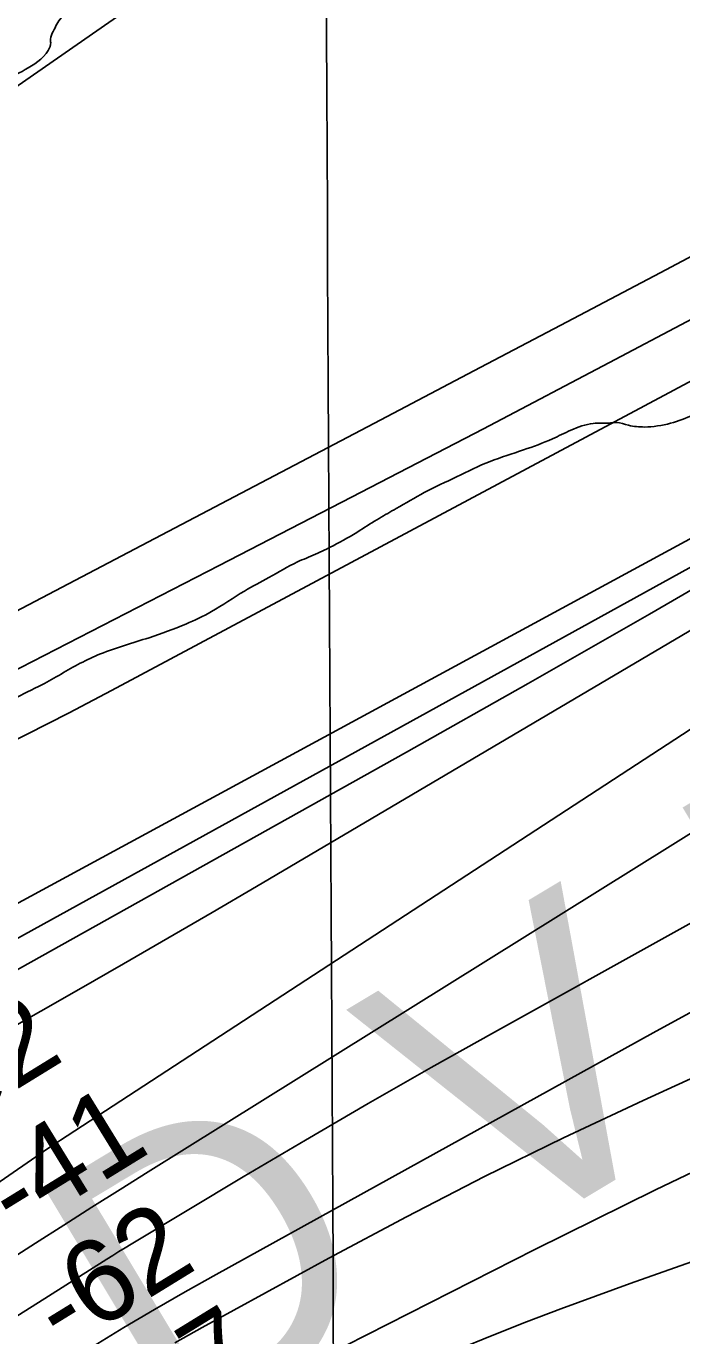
# Model space of a CAD drawing. Extents: x 3445503 to 3483459, y 540493 to 566012.
# Drawn here: x 3475742 to 3476273, y 552730 to 553789 of the extents above; entities that cross this region are included whole.
import ezdxf

# ---------------------------------------------------------------- set-up
doc = ezdxf.new("R2010")
doc.units = 0
for name, color, linetype in [('V-GRID-MAJR', 7, 'Continuous'), ('V-RIVR-EDGE', 7, 'Continuous'), ('V-RIVR-IDEN', 7, 'Continuous'), ('V-RIVR-RANG', 7, 'Continuous'), ('V-TOPO-DPTH', 7, 'Continuous'), ('V-TOPO-MAJR', 7, 'Continuous'), ('V-TOPO-MINR', 7, 'Continuous'), ('V-TOPO-WATR', 7, 'Continuous')]:
    doc.layers.add(name, color=color, linetype=linetype)

msp = doc.modelspace()

# ---------------------------------------------------------------- linework, layer by layer
at = {"layer": 'V-GRID-MAJR'}
msp.add_spline([(3476027.051, 546019.532), (3475994.444, 552078.558), (3475961.826, 558139.517), (3475929.208, 564200.492), (3475929.198, 564202.409)], degree=3, dxfattribs=at)
at = {"layer": 'V-RIVR-EDGE'}
for points in [[(3475181.086384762, 553521.4188556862), (3475189.2831886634, 553532.5228045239), (3475199.395394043, 553545.0125443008), (3475215.4241803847, 553560.2687083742), (3475224.4771646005, 553566.1560633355), (3475238.7394362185, 553569.9447465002), (3475254.7518903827, 553578.5959469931), (3475271.471638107, 553592.1122435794), (3475291.3338062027, 553611.1828784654), (3475302.4880409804, 553623.322409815), (3475307.032154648, 553633.3924953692), (3475306.0098957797, 553641.7381860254), (3475309.147158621, 553645.2067463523), (3475312.283561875, 553648.327677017), (3475333.5121801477, 553657.6612430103), (3475338.729203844, 553658.6912381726), (3475346.0294267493, 553658.6731868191), (3475354.0231898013, 553657.9581569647), (3475360.6290129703, 553658.2894544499), (3475362.3723188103, 553660.3709344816), (3475365.860649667, 553665.2291538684), (3475370.3953078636, 553671.4753131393), (3475378.055194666, 553676.3232174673), (3475416.6919432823, 553696.3903235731), (3475450.4541403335, 553713.3407969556), (3475476.5538718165, 553724.4004770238), (3475492.9165344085, 553734.0937069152), (3475527.037535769, 553755.5625063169), (3475558.7105164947, 553771.1276185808), (3475604.999415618, 553792.9139620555), (3475614.047242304, 553796.7155390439), (3475622.393792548, 553798.0854275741), (3475634.2286736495, 553804.3135354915), (3475654.413543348, 553813.3020505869), (3475701.7298588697, 553828.8284813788), (3475741.392304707, 553841.9404154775), (3475788.366148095, 553859.5534838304), (3475814.1208286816, 553871.656912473), (3475826.3007606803, 553876.8412718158), (3475828.3865386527, 553876.8361142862), (3475828.729870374, 553875.0971063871), (3475827.6792450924, 553871.971018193), (3475822.800395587, 553867.1162371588), (3475822.796097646, 553865.3780888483), (3475826.616585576, 553863.9781147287), (3475834.6112082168, 553863.6107145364), (3475853.3909462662, 553866.6929637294), (3475870.4419914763, 553873.6034371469), (3475877.3980230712, 553874.9767640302), (3475879.1353117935, 553874.6248364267), (3475878.7833841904, 553872.8875477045), (3475877.389427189, 553871.5004674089), (3475863.1159809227, 553863.1925986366), (3475846.75933545, 553855.9327763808), (3475828.32378871, 553851.4591489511), (3475817.196201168, 553850.0961371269), (3475812.327666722, 553849.4129120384), (3475810.586080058, 553848.0266913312), (3475809.8865227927, 553846.2902621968), (3475811.2753222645, 553845.5915645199), (3475821.356582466, 553845.5666364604), (3475822.394313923, 553843.4782797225), (3475820.651867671, 553841.7444293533), (3475816.4785925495, 553841.0594850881), (3475809.1749312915, 553839.687017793), (3475807.0857149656, 553838.3016566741), (3475801.503010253, 553829.9722981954), (3475797.65415591, 553819.9004934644), (3475796.94686235, 553815.035397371), (3475796.592355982, 553812.2552196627), (3475792.764131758, 553810.5265268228), (3475782.325786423, 553806.7283881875), (3475779.537872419, 553803.9542275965), (3475770.827360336, 553795.9802350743), (3475764.1948899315, 553784.8724180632), (3475762.0936393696, 553778.6202416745), (3475762.0833243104, 553774.4486857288), (3475761.382047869, 553772.0169972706), (3475743.9593045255, 553755.3737529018), (3475724.1203453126, 553745.6891188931), (3475693.5108836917, 553738.4645397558), (3475627.0792346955, 553724.7235346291), (3475616.991957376, 553722.3150550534), (3475614.54393674, 553716.4113679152), (3475610.7019591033, 553709.1206004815), (3475600.949417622, 553701.496816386), (3475583.5610578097, 553698.758758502), (3475579.3946593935, 553700.8548515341), (3475571.757121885, 553705.0453184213), (3475569.3237142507, 553705.0513355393), (3475564.8045286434, 553705.0625101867), (3475550.875273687, 553695.3632631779), (3475540.4343495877, 553690.5222355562), (3475531.036314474, 553685.6786291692), (3475528.9445193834, 553683.2503790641), (3475528.935923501, 553679.7740824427), (3475531.693751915, 553670.381204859), (3475529.9341138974, 553661.6947612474), (3475521.2081292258, 553647.4634348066), (3475510.7491537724, 553635.3221842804), (3475495.7787290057, 553626.3207753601), (3475478.3852116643, 553621.4969395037), (3475471.0824099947, 553620.4721018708), (3475466.9005389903, 553616.3108609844), (3475464.460254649, 553613.5358408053), (3475463.4053314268, 553608.6716043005), (3475463.0482462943, 553604.8485376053), (3475459.9058259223, 553599.2941993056), (3475450.1472673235, 553589.2370075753), (3475438.3046499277, 553579.880232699), (3475429.6001549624, 553574.3396478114), (3475418.465690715, 553570.1955986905), (3475411.850412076, 553566.0403749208), (3475409.060778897, 553562.5709550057), (3475409.0530426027, 553559.4422880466), (3475410.4375441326, 553557.0054420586), (3475410.431527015, 553554.5720344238), (3475409.034991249, 553552.1420651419), (3475387.088764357, 553533.7718471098), (3475372.2826989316, 553520.9460821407)], [(3476388.124977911, 553521.7943019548), (3476367.8734211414, 553510.141109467), (3476350.13055496, 553504.6228738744), (3476333.778207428, 553499.101199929), (3476332.384250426, 553497.7141196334), (3476331.337923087, 553496.3261797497), (3476329.2435492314, 553492.855040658), (3476325.405869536, 553487.3024215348), (3476322.9664447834, 553484.8750310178), (3476314.6190349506, 553483.1575128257), (3476300.360201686, 553480.7593483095), (3476282.267986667, 553474.546712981), (3476263.8272823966, 553467.9873075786), (3476242.6141367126, 553464.9110755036), (3476229.755277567, 553466.3333989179), (3476220.026804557, 553468.443245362), (3476213.7686110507, 553468.1110882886), (3476201.253083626, 553467.7944038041), (3476183.162587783, 553462.2770277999), (3476168.197320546, 553455.3613968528), (3476144.883783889, 553446.3806180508), (3476117.74546136, 553437.0616650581), (3476090.5994025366, 553424.6140451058), (3476064.4953731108, 553411.816216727), (3476041.867640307, 553399.0097924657), (3476027.942683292, 553391.0486937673), (3476012.622909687, 553381.3528851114), (3475990.6912957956, 553368.8923713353), (3475976.421287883, 553361.9750212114), (3475961.805369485, 553355.7537900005), (3475938.830866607, 553343.2958549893), (3475918.988469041, 553332.2207023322), (3475892.179724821, 553315.6006668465), (3475871.6446466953, 553305.5701223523), (3475841.720988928, 553294.5198977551), (3475802.4061727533, 553281.4071040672), (3475786.048667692, 553273.7996521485), (3475755.0666483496, 553256.4946723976), (3475732.093864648, 553244.731996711), (3475717.12429947, 553236.078217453), (3475707.034443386, 553232.6268488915), (3475686.1672081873, 553228.8544979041), (3475663.215054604, 553225.434934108), (3475621.112324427, 553209.5479798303), (3475596.7481624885, 553197.4411128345), (3475572.3891580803, 553187.4200238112), (3475548.7271321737, 553178.0924749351), (3475524.372425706, 553169.8095342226), (3475493.0573897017, 553158.4151183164), (3475469.3876274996, 553145.9589024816), (3475453.0189477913, 553133.8322649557), (3475439.7780754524, 553121.3502614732), (3475432.1095927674, 553113.0260605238), (3475426.537203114, 553108.8682579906), (3475419.5674181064, 553101.9328565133), (3475412.24312673, 553092.2172773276), (3475405.6132350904, 553082.1523493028), (3475403.166933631, 553076.9439214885), (3475399.3361306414, 553074.1723396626), (3475388.892627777, 553068.2884230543), (3475377.7409717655, 553057.1917806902), (3475350.879792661, 553019.3663358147), (3475319.8324446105, 552975.6415017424), (3475303.78818568, 552954.1280037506), (3475290.878610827, 552935.0401770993), (3475270.6352891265, 552902.4128449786), (3475252.470868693, 552866.9993180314), (3475235.688371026, 552828.1060561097), (3475215.7557166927, 552780.5297889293), (3475198.6195722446, 552739.203978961), (3475173.4776305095, 552693.7263835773), (3475143.4860652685, 552655.2134156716), (3475115.606925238, 552627.4718097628), (3475090.8848185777, 552611.1942464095), (3475061.6521221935, 552598.404154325), (3475048.079092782, 552592.1803443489), (3474995.8667359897, 552564.8465392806), (3474927.6513805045, 552532.6854600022), (3474892.4969456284, 552515.0431656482), (3474854.2267376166, 552502.6230525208), (3474817.0011377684, 552490.8956199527), (3474812.132603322, 552490.2123948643), (3474811.0931526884, 552491.6054922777), (3474811.451956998, 552496.1238182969), (3474819.492997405, 552514.5284198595), (3474823.3298175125, 552519.7334093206), (3474825.439663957, 552529.4618823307), (3474826.839638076, 552533.2823702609), (3474828.923696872, 552532.581953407), (3474829.9743221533, 552535.7080416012), (3474828.2533656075, 552542.6649327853), (3474828.624204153, 552552.0500740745), (3474836.319334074, 552571.1507945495), (3474839.48926127, 552587.8292820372), (3474840.2077294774, 552597.2135637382), (3474846.153536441, 552611.7993965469), (3474860.1369454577, 552643.39931227), (3474886.671125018, 552689.5687286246), (3474920.526157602, 552744.0632055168), (3474936.2391190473, 552772.1825266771), (3474940.439041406, 552783.643990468), (3474942.5351344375, 552787.8103888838), (3474943.929091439, 552789.1974691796), (3474947.0620563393, 552790.9278811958), (3474947.4182818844, 552794.4033182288), (3474949.5160940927, 552799.2649759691), (3474962.4351244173, 552822.1767289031), (3474976.407358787, 552849.2574590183), (3474985.834619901, 552865.9204739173), (3474990.370137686, 552872.5142628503), (3475001.1922153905, 552890.9119877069), (3475017.96353841, 552925.2860640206), (3475023.204630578, 552936.0496897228), (3475029.4868925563, 552946.1154773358), (3475030.1950457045, 552951.3282030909), (3475030.208799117, 552956.8902776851), (3475031.9632796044, 552963.4909433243), (3475036.166640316, 552976.3429257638), (3475039.306481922, 552980.8543750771), (3475039.663567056, 552984.677441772), (3475042.812004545, 552992.6651877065), (3475047.704607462, 553003.0820433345), (3475074.6500262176, 553074.9751950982), (3475081.3005479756, 553093.3832350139), (3475086.539061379, 553103.1039717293), (3475095.9646033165, 553119.071727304), (3475106.8107494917, 553147.2030827), (3475122.1915538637, 553181.5805973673), (3475144.518074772, 553213.1598829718), (3475168.6050932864, 553253.77324185), (3475185.699117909, 553278.0651983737), (3475197.202701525, 553290.8991294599), (3475210.458186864, 553309.2908371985), (3475215.3447726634, 553317.2742851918), (3475219.195346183, 553328.0413492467), (3475224.7806296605, 553337.4135967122), (3475234.895413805, 553350.9462254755), (3475243.2866626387, 553370.3928564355), (3475253.069289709, 553390.1836787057), (3475270.1633143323, 553414.4756352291), (3475300.833806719, 553446.3819203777), (3475317.9140779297, 553465.1118023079), (3475331.852788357, 553478.6349756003), (3475345.796656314, 553494.2439268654), (3475358.333673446, 553503.2513529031), (3475364.2588502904, 553509.4940738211), (3475372.2826989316, 553520.9460821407)]]:
    msp.add_spline(points, degree=3, dxfattribs=at)
at = {"layer": 'V-TOPO-DPTH'}
for points in [[(3476325.2409356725, 553575.70593835), (3476218.868559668, 553519.4533690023), (3476112.3314424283, 553463.5162619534), (3476005.5472133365, 553408.0523483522), (3475898.5982430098, 553352.9038970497), (3475605.5051717, 553202.5919480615)], [(3475605.5051717, 553202.5919480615), (3475898.5982430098, 553352.9038970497), (3476005.5472133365, 553408.0523483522), (3476112.3314424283, 553463.5162619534), (3476218.868559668, 553519.4533690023), (3476325.2409356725, 553575.70593835)], [(3475668.604669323, 553043.5848600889), (3476583.7329929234, 553539.0822673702)], [(3475668.604669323, 553043.5848600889), (3476583.7329929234, 553539.0822673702)], [(3476606.533169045, 553493.137218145), (3475928.7676066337, 553093.3436113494), (3475892.9464755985, 553072.3314298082), (3475857.0576598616, 553051.436155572), (3475821.0673170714, 553030.7162422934), (3475785.0092895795, 553010.1132363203), (3475723.353400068, 552975.0832557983), (3475718.0899759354, 552972.053551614), (3475712.8497782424, 552968.9846938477), (3475707.6444202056, 552965.8571057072), (3475702.462288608, 552962.6903639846), (3475601.61290378, 552900.2809566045), (3475589.6881307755, 552891.9013864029), (3475578.5246604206, 552882.7003812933), (3475568.5031440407, 552872.2672238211), (3475559.2429303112, 552861.0126314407), (3475550.311136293, 552849.3453956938), (3475541.0335951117, 552837.9738933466), (3475531.2374331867, 552827.0459910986), (3475521.0955240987, 552816.4138222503), (3475455.9558090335, 552751.2319258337), (3475411.8084953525, 552709.6721458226)], [(3475411.8084953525, 552709.6721458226), (3475455.9558090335, 552751.2319258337), (3475521.0955240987, 552816.4138222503), (3475531.2374331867, 552827.0459910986), (3475541.0335951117, 552837.9738933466), (3475550.311136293, 552849.3453956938), (3475559.2429303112, 552861.0126314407), (3475568.5031440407, 552872.2672238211), (3475578.5246604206, 552882.7003812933), (3475589.6881307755, 552891.9013864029), (3475601.61290378, 552900.2809566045), (3475702.462288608, 552962.6903639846), (3475707.6444202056, 552965.8571057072), (3475712.8497782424, 552968.9846938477), (3475718.0899759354, 552972.053551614), (3475723.353400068, 552975.0832557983), (3475785.0092895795, 553010.1132363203), (3475821.0673170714, 553030.7162422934), (3475857.0576598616, 553051.436155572), (3475892.9464755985, 553072.3314298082), (3475928.7676066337, 553093.3436113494), (3476606.533169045, 553493.137218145)], [(3476652.724304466, 553463.3724410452), (3475775.4240656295, 552891.664027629), (3475769.9723200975, 552888.0819233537), (3475764.5388344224, 552884.4725547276), (3475759.1327385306, 552880.8222895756), (3475753.7449024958, 552877.1447600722), (3475721.199759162, 552854.7502338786), (3475699.473037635, 552839.975973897), (3475677.6396654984, 552825.3629798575), (3475655.6463174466, 552810.9918847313), (3475633.5463187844, 552796.7820555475), (3475129.1911250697, 552476.4132767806)], [(3475129.1911250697, 552476.4132767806), (3475633.5463187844, 552796.7820555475), (3475655.6463174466, 552810.9918847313), (3475677.6396654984, 552825.3629798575), (3475699.473037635, 552839.975973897), (3475721.199759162, 552854.7502338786), (3475753.7449024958, 552877.1447600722), (3475759.1327385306, 552880.8222895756), (3475764.5388344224, 552884.4725547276), (3475769.9723200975, 552888.0819233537), (3475775.4240656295, 552891.664027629), (3476652.724304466, 553463.3724410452)], [(3476344.328393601, 553370.2882824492), (3476246.6384768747, 553313.5110891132), (3476148.5129667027, 553257.4900772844), (3476050.0970608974, 553201.97318646), (3475736.989548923, 553026.9381786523), (3475714.7920470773, 553014.5201518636), (3475692.599701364, 553002.0929240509), (3475670.4150898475, 552989.6518947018), (3475648.235634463, 552977.2016643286), (3475327.5884516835, 552797.0781899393), (3475270.1408367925, 552764.5834556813), (3475212.8227177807, 552731.863421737), (3475155.6988425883, 552698.8054382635)], [(3475155.6988425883, 552698.8054382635), (3475212.8227177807, 552731.863421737), (3475270.1408367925, 552764.5834556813), (3475327.5884516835, 552797.0781899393), (3475648.235634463, 552977.2016643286), (3475670.4150898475, 552989.6518947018), (3475692.599701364, 553002.0929240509), (3475714.7920470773, 553014.5201518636), (3475736.989548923, 553026.9381786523), (3476050.0970608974, 553201.97318646), (3476148.5129667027, 553257.4900772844), (3476246.6384768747, 553313.5110891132), (3476344.328393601, 553370.2882824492)]]:
    msp.add_lwpolyline(points, dxfattribs=at)
at = {"layer": 'V-TOPO-MAJR'}
for points in [[(3476326.66830517, 553165.192914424), (3475841.103238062, 552862.6226721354), (3475818.250975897, 552848.314578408), (3475795.439971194, 552833.9413176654), (3475772.6908526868, 552819.4703064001), (3475749.9829916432, 552804.9341281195), (3475407.64718247, 552584.7548638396)], [(3476317.556847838, 552802.7618456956), (3476231.2332295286, 552772.1788752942), (3476203.123205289, 552762.0527375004), (3476175.086837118, 552751.7297647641), (3476147.16095305, 552741.1115396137), (3476119.3087250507, 552730.2964795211), (3476091.6863933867, 552718.9458850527)]]:
    msp.add_lwpolyline(points, dxfattribs=at)
at = {"layer": 'V-TOPO-MINR'}
for points in [[(3474961.5413196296, 553280.013257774), (3475329.785672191, 553469.7518844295), (3475358.6559078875, 553485.3554229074), (3475387.0820115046, 553501.6974268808), (3475414.841917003, 553519.1471290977), (3475442.157690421, 553537.3352968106), (3475840.9281104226, 553814.3608417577), (3475846.312870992, 553823.3698504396), (3475847.697911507, 553831.5180090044)], [(3476555.2729170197, 553648.904059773), (3475811.463381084, 553251.7418993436), (3475777.094428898, 553233.7558939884), (3475742.5336074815, 553216.1545010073), (3475707.684982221, 553199.1300265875)], [(3476330.640432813, 553629.5623394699), (3476255.372966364, 553589.7202861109), (3476180.067248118, 553549.9507915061), (3476104.704152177, 553510.2901350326), (3476029.3028044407, 553470.702037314), (3475684.766296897, 553290.1268172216)], [(3476583.7329929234, 553539.0822673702), (3475668.604669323, 553043.5848600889)], [(3476606.533169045, 553493.137218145), (3475928.7676066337, 553093.3436113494), (3475892.9464755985, 553072.3314298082), (3475857.0576598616, 553051.436155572), (3475821.0673170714, 553030.7162422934), (3475785.0092895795, 553010.1132363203), (3475723.353400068, 552975.0832557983), (3475718.0899759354, 552972.053551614), (3475712.8497782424, 552968.9846938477), (3475707.6444202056, 552965.8571057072), (3475702.462288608, 552962.6903639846), (3475601.61290378, 552900.2809566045), (3475589.6881307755, 552891.9013864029), (3475578.5246604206, 552882.7003812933), (3475568.5031440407, 552872.2672238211), (3475559.2429303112, 552861.0126314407), (3475550.311136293, 552849.3453956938), (3475541.0335951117, 552837.9738933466), (3475531.2374331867, 552827.0459910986), (3475521.0955240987, 552816.4138222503), (3475455.9558090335, 552751.2319258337), (3475411.8084953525, 552709.6721458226)], [(3476652.724304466, 553463.3724410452), (3475775.4240656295, 552891.664027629), (3475769.9723200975, 552888.0819233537), (3475764.5388344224, 552884.4725547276), (3475759.1327385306, 552880.8222895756), (3475753.7449024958, 552877.1447600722), (3475721.199759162, 552854.7502338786), (3475699.473037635, 552839.975973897), (3475677.6396654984, 552825.3629798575), (3475655.6463174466, 552810.9918847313), (3475633.5463187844, 552796.7820555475), (3475129.1911250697, 552476.4132767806)], [(3476323.1125478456, 553375.2069911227), (3475703.926074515, 553034.2237238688), (3475692.330148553, 553027.8607705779), (3475680.721454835, 553021.5212816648), (3475669.093609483, 553015.2169893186), (3475657.452996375, 553008.9361613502), (3475572.5828126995, 552963.309312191), (3475518.593133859, 552934.0593213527), (3475464.7309122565, 552904.5782368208), (3475411.0598765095, 552874.7505117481), (3475357.5162979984, 552844.6916929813), (3475012.0556705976, 552649.2863626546), (3474990.9698763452, 552636.7482772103), (3474970.2762497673, 552623.6206451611), (3474950.1708747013, 552609.6086932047), (3474930.457667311, 552595.007194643), (3474842.7753161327, 552527.0678716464), (3474779.0336901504, 552478.721795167), (3474714.649163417, 552431.2670677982), (3474649.3002855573, 552385.1493640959), (3474583.308506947, 552339.9230095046), (3474397.3187513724, 552215.2558231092), (3474382.1998906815, 552205.6622642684), (3474366.7910344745, 552196.5907803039)], [(3476344.328393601, 553370.2882824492), (3476246.6384768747, 553313.5110891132), (3476148.5129667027, 553257.4900772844), (3476050.0970608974, 553201.97318646), (3475736.989548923, 553026.9381786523), (3475714.7920470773, 553014.5201518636), (3475692.599701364, 553002.0929240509), (3475670.4150898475, 552989.6518947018), (3475648.235634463, 552977.2016643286), (3475327.5884516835, 552797.0781899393), (3475270.1408367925, 552764.5834556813), (3475212.8227177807, 552731.863421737), (3475155.6988425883, 552698.8054382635)], [(3476711.629360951, 553303.2652478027), (3476121.2479014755, 552975.6241887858), (3476070.0991367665, 552946.9036804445), (3476019.145367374, 552917.8451797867), (3475968.4840909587, 552888.279690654), (3475918.0178098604, 552858.3762092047), (3475827.3940692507, 552804.0649375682), (3475822.3975423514, 552801.0447201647), (3475817.4164849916, 552797.9994139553), (3475812.4586319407, 552794.9164745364), (3475807.5162484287, 552791.8084463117), (3475760.422715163, 552761.9441461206), (3475731.9038937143, 552743.9513595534), (3475703.3300416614, 552726.0468497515)], [(3476343.5234058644, 553026.1560794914), (3476249.6726990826, 552974.8482446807), (3475895.947196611, 552779.506975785), (3475870.92735169, 552765.453679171), (3475846.046599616, 552751.1622204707), (3475821.3744868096, 552736.5135186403), (3475796.8414668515, 552721.6266547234)], [(3476344.7750162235, 552967.4280532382), (3476241.6648681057, 552920.2582475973), (3476177.2774379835, 552889.9693201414), (3476113.342648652, 552858.7771546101), (3476050.086820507, 552826.2301319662), (3475987.283633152, 552792.7798712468), (3475884.7136379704, 552736.7382091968), (3475873.593720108, 552730.5309707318), (3475862.5516556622, 552724.1909423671)], [(3476349.7637072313, 552894.7700727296), (3476251.5271671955, 552848.0579271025), (3476153.984264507, 552799.8430674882), (3475950.075369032, 552696.1395396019)]]:
    msp.add_lwpolyline(points, dxfattribs=at)
at = {"layer": 'V-TOPO-WATR'}
msp.add_lwpolyline([(3476325.2409356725, 553575.70593835), (3476218.868559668, 553519.4533690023), (3476112.3314424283, 553463.5162619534), (3476005.5472133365, 553408.0523483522), (3475898.5982430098, 553352.9038970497), (3475605.5051717, 553202.5919480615)], dxfattribs=at)

# ---------------------------------------------------------------- texts
at = {"layer": 'V-RIVR-IDEN'}
msp.add_text(' D V I  E W', height=229.99953799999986, rotation=31.00467212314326, dxfattribs=at).set_placement((3475781.776674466, 552593.2576673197))
at = {"layer": 'V-RIVR-RANG'}
for s, p in [('-32', (3475664.5486540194, 552885.8288557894)), ('-41', (3475734.0239107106, 552811.1586019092)), ('-62', (3475772.0413370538, 552717.142355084)), ('-87', (3475825.327734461, 552632.516060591))]:
    msp.add_text(s, height=67.00000000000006, rotation=31.59025000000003, dxfattribs=at).set_placement(p)

doc.saveas('drawing.dxf')
